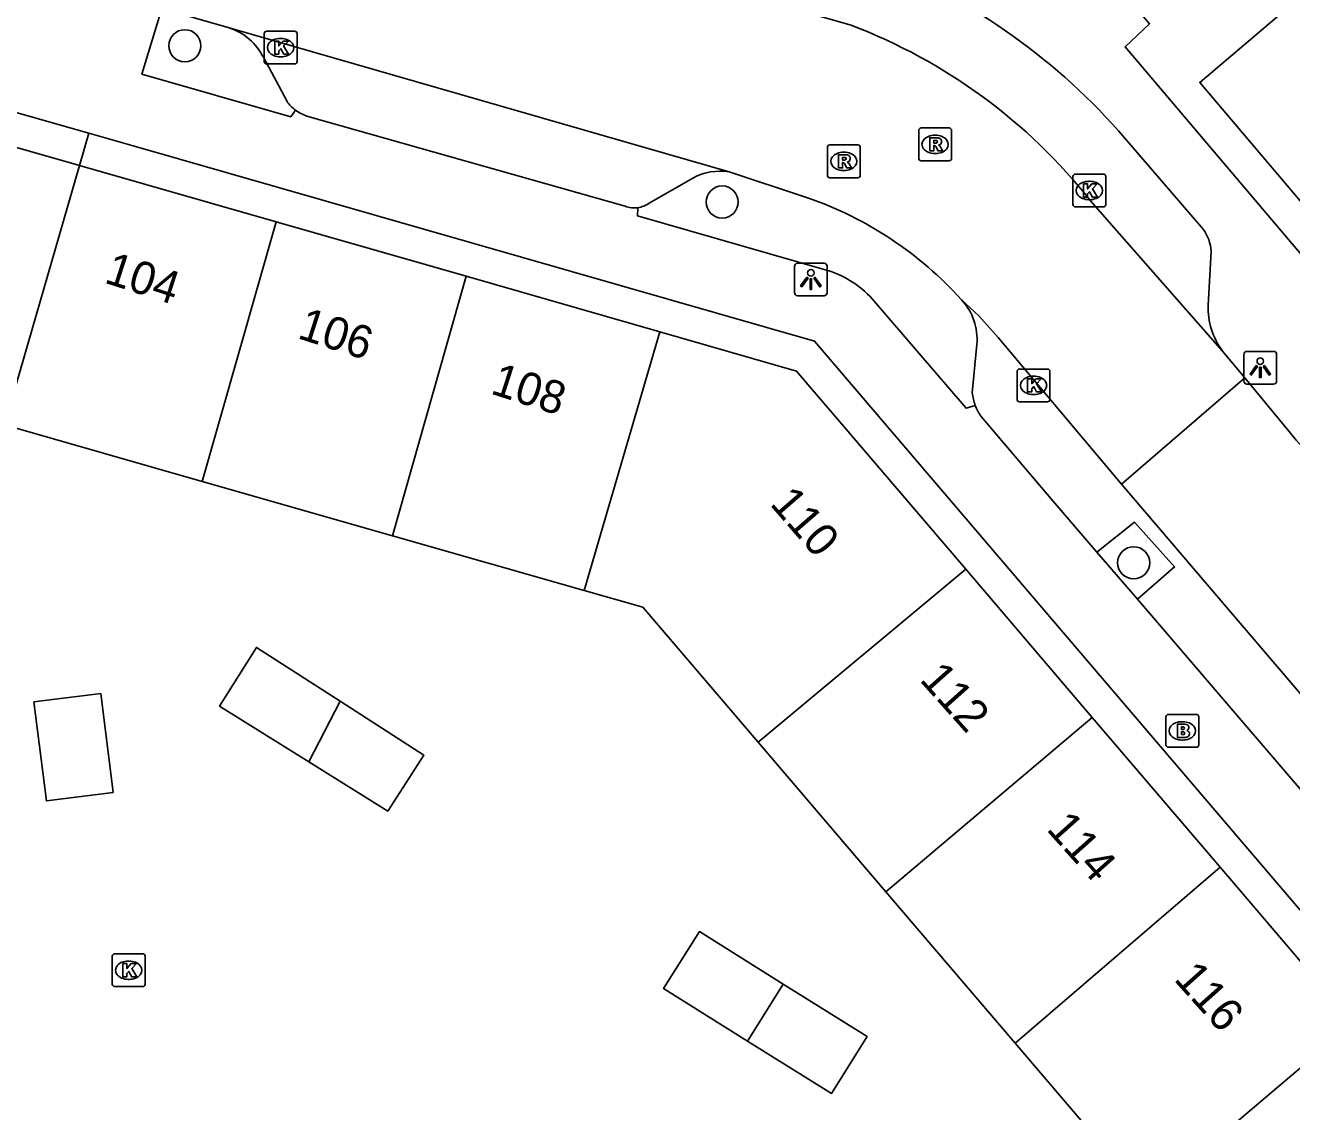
# Model space of a CAD drawing. Extents: x 160379 to 161131, y 383940 to 384849.
# Drawn here: x 160657.46 to 160696.06, y 384706.87 to 384739.99 of the extents above; entities that cross this region are included whole.
import ezdxf

# ---------------------------------------------------------------- set-up
doc = ezdxf.new("R2010")
doc.units = 0
for name, color, linetype in [('IMGEO_Boom', 7, 'Continuous'), ('IMGEO_Brandkraan', 7, 'Continuous'), ('IMGEO_Erf', 7, 'Continuous'), ('IMGEO_Kolk', 7, 'Continuous'), ('IMGEO_Lichtpunt', 7, 'Continuous'), ('IMGEO_Muur', 7, 'Continuous'), ('IMGEO_Pand', 7, 'Continuous'), ('IMGEO_Pand_nummerreeks', 7, 'Continuous'), ('IMGEO_Parkeervlak_open', 7, 'Continuous'), ('IMGEO_Rijbaan_lokaal_open', 7, 'Continuous'), ('IMGEO_Rioolput', 7, 'Continuous'), ('IMGEO_Voetpad_open', 7, 'Continuous')]:
    doc.layers.add(name, color=color, linetype=linetype)

msp = doc.modelspace()

# ---------------------------------------------------------------- linework, layer by layer
at = {"layer": 'IMGEO_Boom'}
for centre in [(160662.324, 384739.364), (160678.703, 384734.599), (160691.244, 384723.601)]:
    msp.add_circle(centre, 0.489, dxfattribs=at)
at = {"layer": 'IMGEO_Brandkraan'}
for p, q in [((160692.227, 384718.05), (160692.227, 384718.902)), ((160692.302, 384718.976), (160693.154, 384718.976)), ((160692.715, 384718.756), (160692.74, 384718.756)), ((160693.228, 384718.902), (160693.228, 384718.05)), ((160693.154, 384717.976), (160692.302, 384717.976)), ((160692.738, 384718.196), (160692.713, 384718.196))]:
    msp.add_line(p, q, dxfattribs=at)
for points in [[(160692.227, 384718.05), (160692.227, 384718.902)], [(160692.302, 384718.976), (160693.154, 384718.976)], [(160693.228, 384718.902), (160693.228, 384718.05)], [(160692.575, 384718.676), (160692.575, 384718.276), (160692.788, 384718.276)], [(160692.806, 384718.676), (160692.575, 384718.676)], [(160692.754, 384718.595), (160692.7, 384718.595), (160692.7, 384718.519)], [(160692.7, 384718.519), (160692.753, 384718.519)], [(160692.762, 384718.443), (160692.7, 384718.443), (160692.7, 384718.362)], [(160692.7, 384718.362), (160692.762, 384718.362)], [(160693.154, 384717.976), (160692.302, 384717.976)]]:
    msp.add_lwpolyline(points, dxfattribs=at)
for centre, radius, start, end in [((160692.304, 384718.9), 0.0765, 91.552, 178.448), ((160692.304, 384718.9), 0.0765, 91.552, 178.448), ((160693.152, 384718.9), 0.0765, 1.552, 88.448), ((160693.152, 384718.9), 0.0765, 1.552, 88.448), ((160692.755, 384718.557), 0.0379, 267.8285, 90.9355), ((160692.763, 384718.402), 0.0404, 269.8759, 90.5077), ((160692.81, 384718.531), 0.145, 59.4692, 91.5367), ((160692.835, 384718.578), 0.0922, 285.5137, 58.1501), ((160692.84, 384718.386), 0.105, 301.3115, 78.989), ((160692.304, 384718.052), 0.0765, 181.552, 268.448), ((160692.304, 384718.052), 0.0765, 181.552, 268.448), ((160692.794, 384718.527), 0.251, 268.6676, 293.5347), ((160693.152, 384718.052), 0.0765, 271.552, 358.448), ((160693.152, 384718.052), 0.0765, 271.552, 358.448)]:
    msp.add_arc(centre, radius, start, end, dxfattribs=at)
for centre, major_axis, ratio, start_param, end_param in [((160692.714, 384718.476), (-0.387, 0.002), 0.722429, 4.712389, 7.853982), ((160692.739, 384718.476), (-0.39, 0.002), 0.717154, 1.570796, 4.712389)]:
    msp.add_ellipse(centre, major_axis=major_axis, ratio=ratio, start_param=start_param, end_param=end_param, dxfattribs=at)
at = {"layer": 'IMGEO_Erf'}
msp.add_lwpolyline([(160659.401, 384736.695), (160659.117, 384735.715)], dxfattribs=at)
at = {"layer": 'IMGEO_Kolk'}
for p, q in [((160664.744, 384738.881), (160664.744, 384739.733)), ((160664.819, 384739.807), (160665.671, 384739.807)), ((160665.232, 384739.587), (160665.257, 384739.587)), ((160665.745, 384739.733), (160665.745, 384738.881)), ((160665.255, 384739.027), (160665.23, 384739.027)), ((160665.671, 384738.807), (160664.819, 384738.807)), ((160689.393, 384734.524), (160689.393, 384735.376)), ((160689.468, 384735.45), (160690.32, 384735.45)), ((160690.394, 384735.376), (160690.394, 384734.524)), ((160689.881, 384735.23), (160689.906, 384735.23)), ((160689.904, 384734.67), (160689.879, 384734.67)), ((160690.32, 384734.45), (160689.468, 384734.45)), ((160687.691, 384728.582), (160687.691, 384729.434)), ((160687.766, 384729.508), (160688.618, 384729.508)), ((160688.179, 384729.288), (160688.204, 384729.288)), ((160688.692, 384729.434), (160688.692, 384728.582)), ((160688.618, 384728.508), (160687.766, 384728.508)), ((160688.202, 384728.728), (160688.177, 384728.728)), ((160660.113, 384710.753), (160660.113, 384711.605)), ((160660.188, 384711.679), (160661.04, 384711.679)), ((160660.601, 384711.459), (160660.626, 384711.459)), ((160661.114, 384711.605), (160661.114, 384710.753)), ((160661.04, 384710.679), (160660.188, 384710.679)), ((160660.624, 384710.899), (160660.599, 384710.899))]:
    msp.add_line(p, q, dxfattribs=at)
for points in [[(160664.744, 384738.881), (160664.744, 384739.733)], [(160664.819, 384739.807), (160665.671, 384739.807)], [(160665.745, 384739.733), (160665.745, 384738.881)], [(160665.065, 384739.507), (160665.188, 384739.507), (160665.188, 384739.356), (160665.318, 384739.507), (160665.482, 384739.507), (160665.336, 384739.356), (160665.489, 384739.107), (160665.337, 384739.107), (160665.252, 384739.271), (160665.188, 384739.204), (160665.188, 384739.107), (160665.065, 384739.107), (160665.065, 384739.507)], [(160665.671, 384738.807), (160664.819, 384738.807)], [(160689.393, 384734.524), (160689.393, 384735.376)], [(160689.468, 384735.45), (160690.32, 384735.45)], [(160690.394, 384735.376), (160690.394, 384734.524)], [(160689.714, 384735.15), (160689.837, 384735.15), (160689.837, 384734.999), (160689.967, 384735.15), (160690.131, 384735.15), (160689.985, 384734.999), (160690.138, 384734.75), (160689.986, 384734.75), (160689.901, 384734.914), (160689.837, 384734.847), (160689.837, 384734.75), (160689.714, 384734.75), (160689.714, 384735.15)], [(160690.32, 384734.45), (160689.468, 384734.45)], [(160687.691, 384728.582), (160687.691, 384729.434)], [(160687.766, 384729.508), (160688.618, 384729.508)], [(160688.012, 384729.208), (160688.135, 384729.208), (160688.135, 384729.057), (160688.265, 384729.208), (160688.429, 384729.208), (160688.283, 384729.057), (160688.436, 384728.808), (160688.284, 384728.808), (160688.199, 384728.972), (160688.135, 384728.905), (160688.135, 384728.808), (160688.012, 384728.808), (160688.012, 384729.208)], [(160688.692, 384729.434), (160688.692, 384728.582)], [(160688.618, 384728.508), (160687.766, 384728.508)], [(160660.113, 384710.753), (160660.113, 384711.605)], [(160660.188, 384711.679), (160661.04, 384711.679)], [(160661.114, 384711.605), (160661.114, 384710.753)], [(160660.434, 384711.379), (160660.557, 384711.379), (160660.557, 384711.228), (160660.687, 384711.379), (160660.851, 384711.379), (160660.705, 384711.228), (160660.858, 384710.979), (160660.706, 384710.979), (160660.621, 384711.143), (160660.557, 384711.076), (160660.557, 384710.979), (160660.434, 384710.979), (160660.434, 384711.379)], [(160661.04, 384710.679), (160660.188, 384710.679)]]:
    msp.add_lwpolyline(points, dxfattribs=at)
for centre, start, end in [((160664.821, 384739.731), 91.552, 178.448), ((160664.821, 384739.731), 91.552, 178.448), ((160665.669, 384739.731), 1.552, 88.448), ((160665.669, 384739.731), 1.552, 88.448), ((160664.821, 384738.883), 181.552, 268.448), ((160664.821, 384738.883), 181.552, 268.448), ((160665.669, 384738.883), 271.552, 358.448), ((160665.669, 384738.883), 271.552, 358.448), ((160689.47, 384735.374), 91.552, 178.448), ((160689.47, 384735.374), 91.552, 178.448), ((160690.318, 384735.374), 1.552, 88.448), ((160690.318, 384735.374), 1.552, 88.448), ((160689.47, 384734.526), 181.552, 268.448), ((160689.47, 384734.526), 181.552, 268.448), ((160690.318, 384734.526), 271.552, 358.448), ((160690.318, 384734.526), 271.552, 358.448), ((160687.768, 384729.432), 91.552, 178.448), ((160687.768, 384729.432), 91.552, 178.448), ((160688.616, 384729.432), 1.552, 88.448), ((160688.616, 384729.432), 1.552, 88.448), ((160687.768, 384728.584), 181.552, 268.448), ((160687.768, 384728.584), 181.552, 268.448), ((160688.616, 384728.584), 271.552, 358.448), ((160688.616, 384728.584), 271.552, 358.448), ((160660.19, 384711.603), 91.552, 178.448), ((160660.19, 384711.603), 91.552, 178.448), ((160661.038, 384711.603), 1.552, 88.448), ((160661.038, 384711.603), 1.552, 88.448), ((160660.19, 384710.755), 181.552, 268.448), ((160660.19, 384710.755), 181.552, 268.448), ((160661.038, 384710.755), 271.552, 358.448), ((160661.038, 384710.755), 271.552, 358.448)]:
    msp.add_arc(centre, 0.0765, start, end, dxfattribs=at)
for centre, major_axis, ratio, start_param, end_param in [((160665.231, 384739.307), (-0.387, 0.002), 0.722429, 4.712389, 7.853982), ((160665.256, 384739.307), (-0.39, 0.002), 0.717154, 1.570796, 4.712389), ((160689.88, 384734.95), (-0.387, 0.002), 0.722429, 4.712389, 7.853982), ((160689.905, 384734.95), (-0.39, 0.002), 0.717154, 1.570796, 4.712389), ((160688.178, 384729.008), (-0.387, 0.002), 0.722429, 4.712389, 7.853982), ((160688.203, 384729.008), (-0.39, 0.002), 0.717154, 1.570796, 4.712389), ((160660.6, 384711.179), (-0.387, 0.002), 0.722429, 4.712389, 7.853982), ((160660.625, 384711.179), (-0.39, 0.002), 0.717154, 1.570796, 4.712389)]:
    msp.add_ellipse(centre, major_axis=major_axis, ratio=ratio, start_param=start_param, end_param=end_param, dxfattribs=at)
at = {"layer": 'IMGEO_Lichtpunt'}
for p, q in [((160680.905, 384732.64), (160680.905, 384731.833)), ((160680.905, 384732.64), (160680.905, 384731.833)), ((160681.807, 384732.735), (160680.999, 384732.735)), ((160681.807, 384732.735), (160680.999, 384732.735)), ((160681.901, 384731.833), (160681.901, 384732.64)), ((160681.901, 384731.833), (160681.901, 384732.64)), ((160680.999, 384731.739), (160681.807, 384731.739)), ((160680.999, 384731.739), (160681.807, 384731.739)), ((160694.604, 384729.95), (160694.604, 384729.143)), ((160694.604, 384729.95), (160694.604, 384729.143)), ((160695.506, 384730.045), (160694.698, 384730.045)), ((160695.506, 384730.045), (160694.698, 384730.045)), ((160695.6, 384729.143), (160695.6, 384729.95)), ((160695.6, 384729.143), (160695.6, 384729.95)), ((160694.698, 384729.049), (160695.506, 384729.049)), ((160694.698, 384729.049), (160695.506, 384729.049))]:
    msp.add_line(p, q, dxfattribs=at)
for points in [[(160681.279, 384732.304), (160681.318, 384732.276), (160681.13, 384732.014), (160681.092, 384732.041), (160681.279, 384732.304)], [(160681.381, 384732.256), (160681.428, 384732.256), (160681.428, 384731.934), (160681.381, 384731.934), (160681.381, 384732.256)], [(160681.491, 384732.276), (160681.529, 384732.303), (160681.716, 384732.041), (160681.677, 384732.013), (160681.491, 384732.276)], [(160694.978, 384729.614), (160695.017, 384729.586), (160694.829, 384729.324), (160694.791, 384729.351), (160694.978, 384729.614)], [(160695.08, 384729.566), (160695.127, 384729.566), (160695.127, 384729.244), (160695.08, 384729.244), (160695.08, 384729.566)], [(160695.19, 384729.586), (160695.228, 384729.613), (160695.415, 384729.351), (160695.376, 384729.323), (160695.19, 384729.586)]]:
    msp.add_lwpolyline(points, dxfattribs=at)
for centre in [(160681.404, 384732.438), (160695.103, 384729.748)]:
    msp.add_circle(centre, 0.0994, dxfattribs=at)
for centre, start, end in [((160680.999, 384732.64), 90, 180), ((160680.999, 384732.64), 90, 180), ((160681.807, 384732.64), 0, 90), ((160681.807, 384732.64), 0, 90), ((160680.999, 384731.833), 180, 270), ((160680.999, 384731.833), 180, 270), ((160681.807, 384731.833), 270, 0), ((160681.807, 384731.833), 270, 360), ((160694.698, 384729.95), 90, 180), ((160694.698, 384729.95), 90, 180), ((160695.506, 384729.95), 0, 90), ((160695.506, 384729.95), 0, 90), ((160694.698, 384729.143), 180, 270), ((160694.698, 384729.143), 180, 270), ((160695.506, 384729.143), 270, 0), ((160695.506, 384729.143), 270, 360)]:
    msp.add_arc(centre, 0.0946, start, end, dxfattribs=at)
at = {"layer": 'IMGEO_Muur'}
msp.add_lwpolyline([(160659.117, 384735.715), (160645.159, 384739.708), (160641.613, 384739.296)], dxfattribs=at)
at = {"layer": 'IMGEO_Pand'}
for points in [[(160710.846, 384753.185), (160717.196, 384745.708), (160699.604, 384730.766), (160693.256, 384738.246), (160710.846, 384753.185)], [(160662.857, 384726.083), (160656.824, 384727.807), (160659.117, 384735.715)], [(160659.117, 384735.715), (160665.106, 384733.997)], [(160665.106, 384733.997), (160662.857, 384726.083)], [(160665.106, 384733.997), (160670.901, 384732.334)], [(160668.654, 384724.426), (160670.901, 384732.334)], [(160670.901, 384732.334), (160676.806, 384730.639)], [(160674.497, 384722.756), (160676.806, 384730.639)], [(160676.806, 384730.639), (160680.971, 384729.444), (160686.125, 384723.404)], [(160668.654, 384724.426), (160662.857, 384726.083)], [(160674.497, 384722.756), (160668.654, 384724.426)], [(160679.798, 384718.129), (160686.125, 384723.404)], [(160686.125, 384723.404), (160689.984, 384718.883)], [(160679.798, 384718.129), (160676.284, 384722.245), (160674.497, 384722.756)], [(160666.101, 384717.533), (160663.385, 384719.229), (160664.506, 384721.022), (160667.058, 384719.378)], [(160660.141, 384716.596), (160658.106, 384716.34), (160657.727, 384719.358), (160659.762, 384719.614), (160660.141, 384716.596)], [(160667.058, 384719.378), (160669.611, 384717.733), (160668.511, 384716.026), (160666.101, 384717.533)], [(160667.058, 384719.378), (160666.101, 384717.533)], [(160689.984, 384718.883), (160683.692, 384713.567)], [(160689.984, 384718.883), (160693.876, 384714.322)], [(160683.692, 384713.567), (160679.798, 384718.129)], [(160693.876, 384714.322), (160687.631, 384708.952)], [(160693.876, 384714.322), (160697.932, 384709.569)], [(160687.631, 384708.952), (160683.692, 384713.567)], [(160679.474, 384709.017), (160676.918, 384710.617), (160678.006, 384712.355), (160680.562, 384710.755)], [(160680.562, 384710.755), (160683.118, 384709.155), (160682.03, 384707.417), (160679.474, 384709.017)], [(160679.474, 384709.017), (160680.562, 384710.755)], [(160697.932, 384709.569), (160691.654, 384704.238)], [(160687.631, 384708.952), (160691.654, 384704.238)]]:
    msp.add_lwpolyline(points, dxfattribs=at)
at = {"layer": 'IMGEO_Parkeervlak_open'}
for points in [[(160664.718, 384739.011), (160665.439, 384737.664)], [(160676.475, 384734.564), (160677.81, 384735.33)], [(160686.464, 384730.26), (160686.324, 384728.784)], [(160691.356, 384722.486), (160692.493, 384723.472), (160691.269, 384724.843), (160690.123, 384723.924)]]:
    msp.add_lwpolyline(points, dxfattribs=at)
for centre, radius, start, end in [((160663.109, 384738.206), 1.799, 26.5671, 71.6627), ((160666.382, 384738.316), 1.146, 214.6662, 233.1303), ((160678.651, 384733.751), 1.789, 81.4183, 118.0426), ((160676.02, 384735.202), 0.783, 277.9864, 305.5022), ((160684.72, 384730.419), 1.751, 354.7939, 43.038), ((160687.935, 384728.962), 1.62, 186.3219, 200.423)]:
    msp.add_arc(centre, radius, start, end, dxfattribs=at)
at = {"layer": 'IMGEO_Rijbaan_lokaal_open'}
for points in [[(160648.418, 384749.71), (160682.637, 384739.986)], [(160663.675, 384739.914), (160661.626, 384740.495)], [(160678.918, 384735.52), (160663.675, 384739.914)], [(160681.307, 384734.728), (160678.918, 384735.52)], [(160689.931, 384734.634), (160693.954, 384730.055)], [(160690.878, 384725.994), (160687.115, 384730.469), (160686.529, 384731.132), (160686, 384731.614)], [(160693.954, 384730.055), (160694.628, 384729.241)], [(160694.628, 384729.241), (160690.878, 384725.994)], [(160696.029, 384727.548), (160694.628, 384729.241)], [(160690.878, 384725.994), (160700.718, 384714.46), (160703.228, 384711.556)]]:
    msp.add_lwpolyline(points, dxfattribs=at)
for centre, radius, start, end in [((160676.593, 384724.103), 16.995, 38.294, 69.167), ((160677.583, 384724.023), 11.335, 42.0484, 70.8198), ((160700.115, 384730.669), 5.142, 217.3794, 307.2374)]:
    msp.add_arc(centre, radius, start, end, dxfattribs=at)
at = {"layer": 'IMGEO_Rioolput'}
for p, q in [((160684.692, 384735.93), (160684.692, 384736.782)), ((160684.767, 384736.856), (160685.619, 384736.856)), ((160685.18, 384736.636), (160685.205, 384736.636)), ((160685.693, 384736.782), (160685.693, 384735.93)), ((160681.909, 384735.413), (160681.909, 384736.265)), ((160681.984, 384736.339), (160682.836, 384736.339)), ((160682.397, 384736.119), (160682.422, 384736.119)), ((160682.91, 384736.265), (160682.91, 384735.413)), ((160685.619, 384735.856), (160684.767, 384735.856)), ((160685.203, 384736.076), (160685.178, 384736.076)), ((160682.836, 384735.339), (160681.984, 384735.339)), ((160682.42, 384735.559), (160682.395, 384735.559))]:
    msp.add_line(p, q, dxfattribs=at)
for points in [[(160684.692, 384735.93), (160684.692, 384736.782)], [(160684.767, 384736.856), (160685.619, 384736.856)], [(160685.281, 384736.554), (160685.029, 384736.556), (160685.029, 384736.156)], [(160685.693, 384736.782), (160685.693, 384735.93)], [(160681.909, 384735.413), (160681.909, 384736.265)], [(160681.984, 384736.339), (160682.836, 384736.339)], [(160682.91, 384736.265), (160682.91, 384735.413)], [(160685.029, 384736.156), (160685.153, 384736.156), (160685.153, 384736.318), (160685.164, 384736.318)], [(160685.207, 384736.475), (160685.153, 384736.475), (160685.153, 384736.394)], [(160685.153, 384736.394), (160685.205, 384736.394)], [(160685.211, 384736.289), (160685.282, 384736.156), (160685.422, 384736.156), (160685.357, 384736.282)], [(160682.498, 384736.037), (160682.246, 384736.039), (160682.246, 384735.639)], [(160682.246, 384735.639), (160682.37, 384735.639), (160682.37, 384735.801), (160682.381, 384735.801)], [(160682.424, 384735.958), (160682.37, 384735.958), (160682.37, 384735.877)], [(160682.37, 384735.877), (160682.422, 384735.877)], [(160682.428, 384735.772), (160682.499, 384735.639), (160682.639, 384735.639), (160682.574, 384735.765)], [(160685.619, 384735.856), (160684.767, 384735.856)], [(160682.836, 384735.339), (160681.984, 384735.339)]]:
    msp.add_lwpolyline(points, dxfattribs=at)
for centre, radius, start, end in [((160684.769, 384736.78), 0.0765, 91.552, 178.448), ((160684.769, 384736.78), 0.0765, 91.552, 178.448), ((160685.28, 384736.444), 0.109, 350.3612, 89.416), ((160685.617, 384736.78), 0.0765, 1.552, 88.448), ((160685.617, 384736.78), 0.0765, 1.552, 88.448), ((160681.986, 384736.263), 0.0765, 91.552, 178.448), ((160681.986, 384736.263), 0.0765, 91.552, 178.448), ((160682.834, 384736.263), 0.0765, 1.552, 88.448), ((160682.834, 384736.263), 0.0765, 1.552, 88.448), ((160685.163, 384736.265), 0.0533, 26.0293, 88.6989), ((160685.189, 384736.583), 0.19, 274.7715, 282.9687), ((160685.213, 384736.379), 0.0964, 77.0061, 93.1865), ((160685.227, 384736.436), 0.0378, 276.6634, 79.6772), ((160685.278, 384736.444), 0.112, 277.5842, 350.9817), ((160685.262, 384736.229), 0.108, 29.5134, 73.7905), ((160682.38, 384735.748), 0.0533, 26.0293, 88.6989), ((160682.406, 384736.066), 0.19, 274.7715, 282.9687), ((160682.43, 384735.862), 0.0964, 77.0061, 93.1865), ((160682.444, 384735.919), 0.0378, 276.6634, 79.6772), ((160682.497, 384735.927), 0.109, 350.3612, 89.416), ((160682.495, 384735.927), 0.112, 277.5842, 350.9817), ((160682.479, 384735.712), 0.108, 29.5134, 73.7905), ((160684.769, 384735.932), 0.0765, 181.552, 268.448), ((160684.769, 384735.932), 0.0765, 181.552, 268.448), ((160685.617, 384735.932), 0.0765, 271.552, 358.448), ((160685.617, 384735.932), 0.0765, 271.552, 358.448), ((160681.986, 384735.415), 0.0765, 181.552, 268.448), ((160681.986, 384735.415), 0.0765, 181.552, 268.448), ((160682.834, 384735.415), 0.0765, 271.552, 358.448), ((160682.834, 384735.415), 0.0765, 271.552, 358.448)]:
    msp.add_arc(centre, radius, start, end, dxfattribs=at)
for centre, major_axis, ratio, start_param, end_param in [((160685.179, 384736.356), (-0.387, 0.002), 0.722429, 4.712389, 7.853982), ((160685.204, 384736.356), (-0.39, 0.002), 0.717154, 1.570796, 4.712389), ((160682.396, 384735.839), (-0.387, 0.002), 0.722429, 4.712389, 7.853982), ((160682.421, 384735.839), (-0.39, 0.002), 0.717154, 1.570796, 4.712389)]:
    msp.add_ellipse(centre, major_axis=major_axis, ratio=ratio, start_param=start_param, end_param=end_param, dxfattribs=at)
at = {"layer": 'IMGEO_Voetpad_open'}
for points in [[(160690.265, 384741.752), (160691.729, 384740.036), (160690.984, 384739.329), (160699.643, 384729.116)], [(160665.694, 384737.399), (160665.551, 384737.195), (160661.016, 384738.5), (160661.626, 384740.495)], [(160652.921, 384738.542), (160659.401, 384736.695)], [(160675.744, 384734.471), (160666.045, 384737.219)], [(160659.401, 384736.695), (160660.68, 384736.328), (160681.516, 384730.356), (160698.7, 384710.221)], [(160691.155, 384736.333), (160693.362, 384733.772)], [(160681.811, 384732.541), (160676.125, 384734.177), (160676.129, 384734.426)], [(160693.608, 384733.098), (160693.517, 384731.446)], [(160686.416, 384728.397), (160686.134, 384728.313), (160683.273, 384731.646)], [(160690.123, 384723.924), (160688.723, 384725.557), (160686.593, 384728.06)], [(160691.356, 384722.486), (160690.123, 384723.924)], [(160699.327, 384713.189), (160691.356, 384722.486)]]:
    msp.add_lwpolyline(points, dxfattribs=at)
for centre, radius, start, end in [((160676.357, 384723.971), 19.282, 39.8747, 67.2811), ((160666.395, 384738.334), 1.168, 233.1305, 252.5701), ((160676.024, 384735.194), 0.775, 248.8515, 277.8152), ((160692.276, 384732.994), 1.336, 4.4757, 35.627), ((160681.049, 384729.655), 2.985, 41.8418, 75.2103), ((160695.705, 384731.369), 2.19, 177.9947, 216.8868), ((160687.852, 384728.936), 1.534, 200.5821, 214.8368)]:
    msp.add_arc(centre, radius, start, end, dxfattribs=at)

# ---------------------------------------------------------------- texts
at = {"layer": 'IMGEO_Pand_nummerreeks'}
for s, rotation, p in [('104', 342.1426, (160659.837, 384732.149)), ('106', 342.1426, (160665.725, 384730.457)), ('108', 342.1426, (160671.609, 384728.767)), ('110', 310.9206, (160680.13, 384725.385)), ('112', 311.7363, (160684.693, 384720.022)), ('114', 311.7363, (160688.559, 384715.467)), ('116', 311.734, (160692.443, 384710.893))]:
    msp.add_text(s, height=1, rotation=rotation, dxfattribs=at).set_placement(p)

doc.saveas('drawing.dxf')
